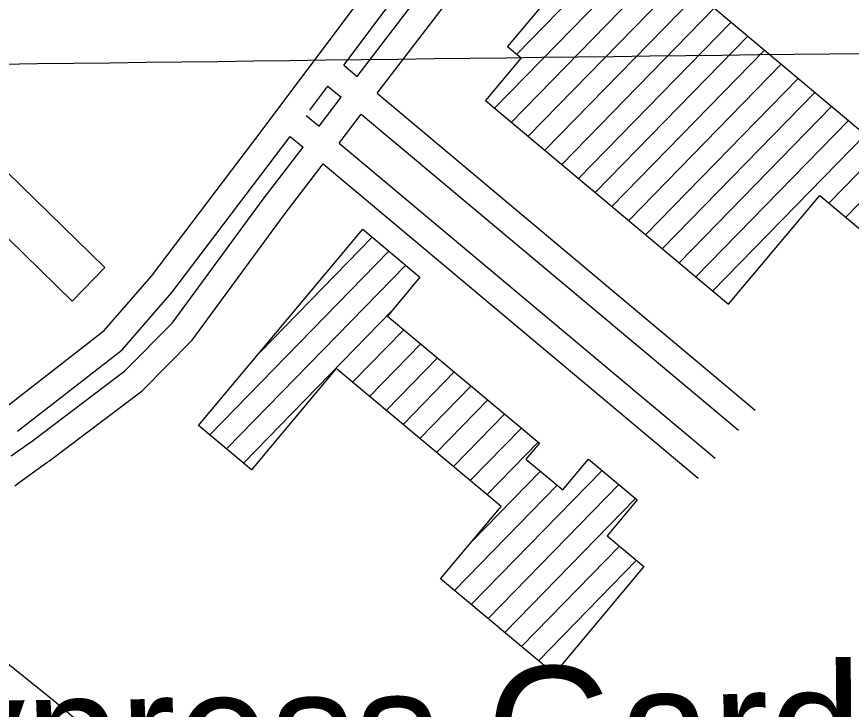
# Model space of a CAD drawing. Extents: x 3704301 to 3742427, y 506229 to 532009.
# Drawn here: x 3726796 to 3727752, y 523250 to 524043 of the extents above; entities that cross this region are included whole.
import ezdxf

# ---------------------------------------------------------------- set-up
doc = ezdxf.new("R2010")
doc.units = 0
for name, color, linetype in [('V-BLDG-OTLN', 7, 'Continuous'), ('V-GRID-MAJR', 7, 'Continuous'), ('V-ROAD-CNTR', 7, 'Continuous'), ('V-TOPO-GNAM-IDEN', 7, 'Continuous'), ('V-TOPO-SHOR', 7, 'Continuous')]:
    doc.layers.add(name, color=color, linetype=linetype)

msp = doc.modelspace()

# ---------------------------------------------------------------- linework, layer by layer
at = {"layer": 'V-BLDG-OTLN'}
for p, q in [((3727368.743123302, 524000.0917615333), (3727498.955604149, 524133.5255445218)), ((3727343.4093499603, 523938.33592553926), (3727518.1610253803, 524117.41074988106)), ((3727362.6150359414, 523922.22140219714), (3727537.366446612, 524101.29595524)), ((3727381.8207219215, 523906.106878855), (3727556.571867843, 524085.1811605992)), ((3727401.0264079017, 523889.9923555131), (3727575.777289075, 524069.0663659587)), ((3727420.2320938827, 523873.877832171), (3727594.982710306, 524052.9515713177)), ((3727439.4377798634, 523857.7633088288), (3727614.1881315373, 524036.8367766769)), ((3727458.6434658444, 523841.64878548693), (3727633.393552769, 524020.72198203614)), ((3727477.849151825, 523825.5342621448), (3727652.598974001, 524004.60718739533)), ((3727497.054837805, 523809.41973880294), (3727671.8043952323, 523988.4923927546)), ((3727516.260523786, 523793.3052154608), (3727691.0098164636, 523972.3775981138)), ((3727535.4662097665, 523777.19069211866), (3727710.215237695, 523956.26280347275)), ((3727554.671895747, 523761.0761687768), (3727729.4206589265, 523940.14800883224)), ((3727573.877581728, 523744.9616454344), (3727748.6260801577, 523924.0332141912)), ((3727593.083267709, 523728.8471220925), (3727767.8315013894, 523907.9184195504)), ((3727726.3757163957, 523829.6417324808), (3727787.036922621, 523891.80362490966)), ((3727745.581494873, 523813.52730392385), (3727806.2423438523, 523875.68883026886)), ((3727074.789220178, 523658.85652487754), (3727203.1827619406, 523790.4263703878)), ((3727017.128394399, 523563.9739035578), (3727222.4251612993, 523774.34946866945)), ((3727036.371115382, 523547.89733142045), (3727241.6675606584, 523758.2725669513)), ((3727055.613836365, 523531.8207592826), (3727225.200946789, 523705.60325342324)), ((3727180.747684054, 523624.25493457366), (3727239.470168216, 523684.4301432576)), ((3727199.9902893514, 523608.1782438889), (3727258.712627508, 523668.3533029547)), ((3727219.2328946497, 523592.1015532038), (3727277.9550868, 523652.2764626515)), ((3727238.4754999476, 523576.0248625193), (3727297.197546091, 523636.19962234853)), ((3727257.718105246, 523559.94817183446), (3727316.4400053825, 523620.1227820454)), ((3727276.9607105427, 523543.87148114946), (3727335.682464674, 523604.0459417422)), ((3727296.2033158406, 523527.7947904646), (3727354.9249239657, 523587.96910143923)), ((3727315.445921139, 523511.71809977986), (3727374.1673832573, 523571.8922611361)), ((3727334.6885264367, 523495.6414090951), (3727393.4098425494, 523555.8154208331)), ((3727316.595775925, 523369.7150598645), (3727466.472264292, 523523.29931456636)), ((3727317.138072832, 523441.86144292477), (3727395.7776753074, 523522.4464957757)), ((3727297.3531700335, 523385.79174994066), (3727415.020436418, 523506.36996475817)), ((3727335.838381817, 523353.6383697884), (3727485.7149606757, 523507.2227172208)), ((3727355.0809877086, 523337.56167971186), (3727504.9576570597, 523491.14611987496)), ((3727374.3235936, 523321.4849896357), (3727486.6117453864, 523436.551016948)), ((3727393.5661994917, 523305.4082995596), (3727505.854345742, 523420.4743211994))]:
    msp.add_line(p, q, dxfattribs=at)
for points in [[(3728135.389, 523599.51), (3727477.833, 524151.249), (3727358.3310000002, 524008.82800000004), (3727373.826, 523995.827), (3727332.951, 523947.11100000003), (3727611.279, 523713.58), (3727715.9790000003, 523838.365), (3727894.055, 523688.952), (3727843.682, 523628.916), (3727888.731, 523591.118), (3727855.377, 523551.365), (3727995.9990000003, 523433.378)], [(3726859.366462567, 523717.3101930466), (3726730.6911162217, 523842.68617153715), (3726768.1981964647, 523881.1802802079), (3726896.8735428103, 523755.80430171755)], [(3727004.4, 523574.608), (3727192.307, 523799.51300000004), (3727257.8850000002, 523744.723), (3727220.649, 523700.155), (3727394.782, 523554.669), (3727379.3370000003, 523536.18200000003), (3727421.5270000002, 523500.934), (3727451.007, 523536.22000000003), (3727506.6, 523489.77400000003), (3727472.196, 523448.59500000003), (3727514.469, 523413.277), (3727411.694, 523290.26300000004), (3727281.417, 523399.106), (3727350.8140000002, 523482.169), (3727161.75, 523640.12700000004), (3727064.83, 523524.121)]]:
    msp.add_lwpolyline(points, close=True, dxfattribs=at)
at = {"layer": 'V-GRID-MAJR'}
msp.add_spline([(3708427.129, 523767.243), (3713705.816, 523829.819), (3718984.494, 523893.163), (3724263.162, 523957.275), (3729541.821, 524022.155), (3734820.471, 524087.803), (3740099.111, 524154.218), (3740099.112, 524154.218)], degree=3, dxfattribs=at)
at = {"layer": 'V-ROAD-CNTR'}
for points in [[(3726778.4904039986, 523591.80979017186), (3726896.188168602, 523683.47560683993), (3726950.3740602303, 523745.9874818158), (3727069.9008211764, 523903.58816661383), (3727657.91764514, 524686.58860061), (3727734.5014919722, 524793.8853860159)], [(3727170.527619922, 523987.6249985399), (3727682.1235967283, 524668.8646360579), (3727758.919443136, 524776.457420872)], [(3727185.976589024, 523974.67602443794), (3727357.1292467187, 524198.24457729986), (3727781.5243979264, 524758.850456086)], [(3727208.9905429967, 523955.38506302), (3727380.9991989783, 524180.0726136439), (3727805.444350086, 524740.742492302)], [(3727170.52861992, 523987.62599853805), (3727185.976589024, 523974.67802443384)], [(3727131.7896973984, 523936.04110170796), (3727152.487656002, 523963.6020465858)], [(3727152.487656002, 523963.6030465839), (3727167.722625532, 523950.833072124)], [(3727208.9905429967, 523955.38706301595), (3727642.003676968, 523592.42978893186)], [(3727142.2626764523, 523917.57513863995), (3727167.722625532, 523950.8320721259)], [(3727127.5277059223, 523929.92711393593), (3727142.2626764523, 523917.57513863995)], [(3727165.276630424, 523898.284177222), (3727190.736579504, 523931.541110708)], [(3727190.736579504, 523931.54311070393), (3727622.7317155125, 523569.4378349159)], [(3726796.9243671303, 523568.14183750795), (3726916.936127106, 523661.60965057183), (3726973.68401361, 523727.0775196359), (3727109.377742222, 523905.99516179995)], [(3727109.377742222, 523905.99516179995), (3727124.0087129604, 523893.73118632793)], [(3727165.276630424, 523898.2851772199), (3727595.85276927, 523537.37089905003)], [(3726814.255332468, 523557.35285908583), (3726919.862121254, 523637.3106991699), (3726974.198012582, 523692.1215895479), (3727078.280804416, 523833.998305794), (3727124.0087129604, 523893.73118632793)], [(3726832.3652962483, 523533.4349069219), (3726939.668081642, 523614.6787444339), (3726997.0699668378, 523672.581628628), (3727102.2887564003, 523816.0063417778), (3727147.022666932, 523874.44022491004)], [(3727147.0216669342, 523874.4412249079), (3727576.5808078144, 523514.37894503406)], [(3726789.498381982, 523539.889894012), (3726796.5533678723, 523544.99688379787), (3726803.6573536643, 523550.03787371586), (3726810.79433939, 523555.002863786), (3726814.8343313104, 523557.76985825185)], [(3726793.6823736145, 523505.5949626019), (3726800.417360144, 523510.6639524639), (3726807.2003465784, 523515.669942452), (3726814.02933292, 523520.6129325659), (3726820.903319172, 523525.489922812), (3726827.8363053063, 523530.31291316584), (3726831.786297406, 523533.01790775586)]]:
    msp.add_lwpolyline(points, dxfattribs=at)
at = {"layer": 'V-TOPO-SHOR'}
msp.add_lwpolyline([(3726686.934, 523368.267), (3726699.8510000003, 523364.761), (3726713.366, 523359.083), (3726719.741, 523355.145), (3726728.6580000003, 523347.717), (3726746.478, 523333.412), (3726838.921, 523259.229), (3726937.04, 523176.177), (3727003.557, 523124.018), (3727081.906, 523056.862), (3727174.395, 522980.771), (3727254.228, 522919.929), (3727258.093, 522918.112), (3727262.977, 522919.325), (3727267.829, 522921.89900000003), (3727281.199, 522933.419), (3727354.542, 523026.658), (3727395.778, 523075.333)], dxfattribs=at)

# ---------------------------------------------------------------- texts
at = {"layer": 'V-TOPO-GNAM-IDEN'}
msp.add_text('Cypress Gardens', height=144.999711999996, rotation=0.48715826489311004, dxfattribs=at).set_placement((3726569.5508218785, 523146.83468012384))

doc.saveas('drawing.dxf')
